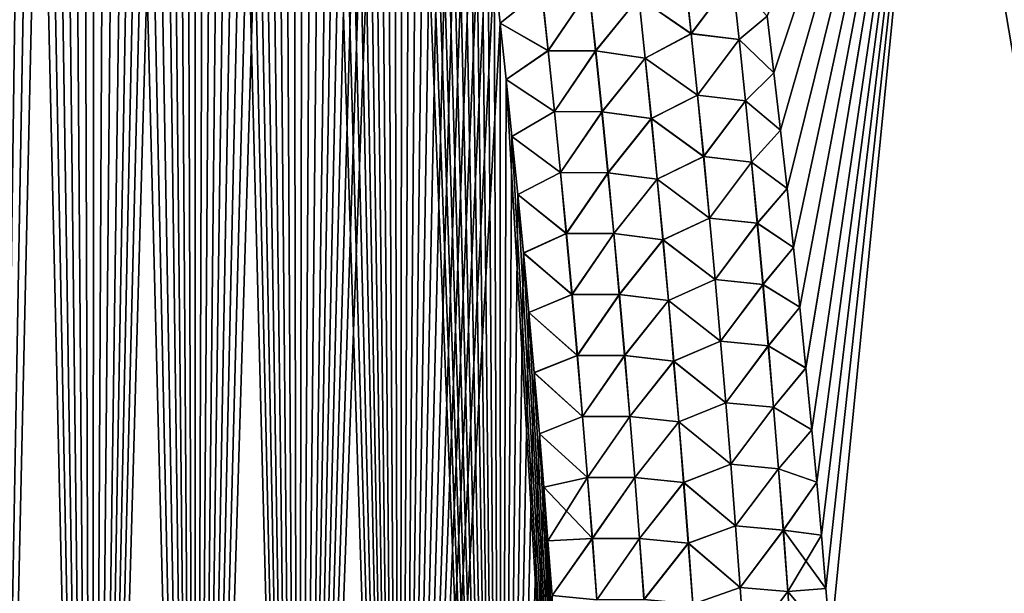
# Model space of a CAD drawing. Header units: metres. Extents: x -109 to 109, y -505 to 40.
# Tile 266 of 331: x 81.53 to 88, y -93.3 to -89.53. Entities that reach past the tile are written whole.
import ezdxf

# ---------------------------------------------------------------- set-up
doc = ezdxf.new("R2010")
doc.units = ezdxf.units.M
doc.layers.add('solid_K244224000C74', color=7, linetype='CONTINUOUS')

msp = doc.modelspace()

# ---------------------------------------------------------------- linework, layer by layer
at = {"layer": 'solid_K244224000C74'}
for points in [[(81.328171, -102.208084, 20.87145), (82.009941, -102.012985, 21.069197), (81.368942, -74.027756, 19.898783)], [(82.009941, -102.012985, 21.069197), (81.479218, -74.318634, 19.940323), (81.368942, -74.027756, 19.898783)], [(82.009941, -102.012985, 21.069197), (81.589432, -74.618996, 19.982939), (81.479218, -74.318634, 19.940323)], [(81.328041, -102.208115, -20.871416), (81.479378, -74.319061, -19.940384), (81.589584, -74.619423, -19.983)], [(81.328041, -102.208115, -20.871416), (81.589584, -74.619423, -19.983), (81.699799, -74.92868, -20.026691)], [(82.009941, -102.012985, 21.069197), (81.699654, -74.928253, 20.02663), (81.589432, -74.618996, 19.982939)], [(81.328041, -102.208115, -20.871416), (81.699799, -74.92868, -20.026691), (81.809959, -75.247307, -20.071461)], [(82.009941, -102.012985, 21.069197), (81.809807, -75.24688, 20.071402), (81.699654, -74.928253, 20.02663)], [(81.328041, -102.208115, -20.871416), (81.809959, -75.247307, -20.071461), (81.919968, -75.575943, -20.11731)], [(82.009941, -102.012985, 21.069197), (81.91983, -75.575516, 20.11725), (81.809807, -75.24688, 20.071402)], [(82.009834, -102.013016, -21.069166), (81.328041, -102.208115, -20.871416), (81.919968, -75.575943, -20.11731)], [(82.009941, -102.012985, 21.069197), (82.029663, -75.91452, 20.164179), (81.91983, -75.575516, 20.11725)], [(82.009834, -102.013016, -21.069166), (81.919968, -75.575943, -20.11731), (82.0298, -75.914948, -20.164238)], [(82.009834, -102.013016, -21.069166), (82.0298, -75.914948, -20.164238), (82.139534, -76.263649, -20.21225)], [(82.009941, -102.012985, 21.069197), (82.687813, -101.789902, 21.294508), (82.029663, -75.91452, 20.164179)], [(82.687813, -101.789902, 21.294508), (82.139404, -76.263214, 20.212191), (82.029663, -75.91452, 20.164179)], [(82.009834, -102.013016, -21.069166), (82.139534, -76.263649, -20.21225), (82.249077, -76.62262, -20.261339)], [(82.687813, -101.789902, 21.294508), (82.248947, -76.622192, 20.26128), (82.139404, -76.263214, 20.212191)], [(82.009834, -102.013016, -21.069166), (82.249077, -76.62262, -20.261339), (82.358322, -76.992622, -20.311491)], [(82.687813, -101.789902, 21.294508), (82.3582, -76.992188, 20.311434), (82.248947, -76.622192, 20.26128)], [(82.009834, -102.013016, -21.069166), (82.358322, -76.992622, -20.311491), (82.44001, -77.277657, -20.3498)], [(82.687813, -101.789902, 21.294508), (82.439888, -77.277229, 20.349743), (82.3582, -76.992188, 20.311434)], [(82.009834, -102.013016, -21.069166), (82.44001, -77.277657, -20.3498), (82.521576, -77.568619, -20.388712)], [(82.687813, -101.789902, 21.294508), (82.521461, -77.568192, 20.388655), (82.439888, -77.277229, 20.349743)], [(82.009834, -102.013016, -21.069166), (82.521576, -77.568619, -20.388712), (82.602982, -77.865715, -20.428223)], [(82.687813, -101.789902, 21.294508), (82.602867, -77.865288, 20.428165), (82.521461, -77.568192, 20.388655)], [(82.009834, -102.013016, -21.069166), (82.602982, -77.865715, -20.428223), (82.684158, -78.169296, -20.468317)], [(82.687813, -101.789902, 21.294508), (82.684044, -78.168869, 20.468262), (82.602867, -77.865288, 20.428165)], [(82.687744, -101.789932, -21.294481), (82.009834, -102.013016, -21.069166), (82.684158, -78.169296, -20.468317)], [(82.687813, -101.789902, 21.294508), (82.764931, -78.479317, 20.508932), (82.684044, -78.168869, 20.468262)], [(82.687744, -101.789932, -21.294481), (82.684158, -78.169296, -20.468317), (82.765038, -78.479736, -20.508986)], [(82.687744, -101.789932, -21.294481), (82.765038, -78.479736, -20.508986), (82.845573, -78.797363, -20.550215)], [(82.687813, -101.789902, 21.294508), (83.361465, -101.537476, 21.547916), (82.764931, -78.479317, 20.508932)], [(83.361465, -101.537476, 21.547916), (82.845467, -78.796944, 20.550161), (82.764931, -78.479317, 20.508932)], [(82.687744, -101.789932, -21.294481), (82.845573, -78.797363, -20.550215), (82.925865, -79.121643, -20.592024)], [(83.361465, -101.537476, 21.547916), (82.925758, -79.121223, 20.59197), (82.845467, -78.796944, 20.550161)], [(82.687744, -101.789932, -21.294481), (82.925865, -79.121643, -20.592024), (83.005905, -79.45256, -20.634405)], [(83.361465, -101.537476, 21.547916), (83.005806, -79.452141, 20.634354), (82.925758, -79.121223, 20.59197)], [(82.687744, -101.789932, -21.294481), (83.005905, -79.45256, -20.634405), (83.085602, -79.790527, -20.677341)], [(83.361465, -101.537476, 21.547916), (83.08551, -79.790115, 20.67729), (83.005806, -79.452141, 20.634354)], [(82.687744, -101.789932, -21.294481), (83.085602, -79.790527, -20.677341), (83.164879, -80.135979, -20.720806)], [(83.361465, -101.537476, 21.547916), (83.164787, -80.135567, 20.720755), (83.08551, -79.790115, 20.67729)], [(82.687744, -101.789932, -21.294481), (83.164879, -80.135979, -20.720806), (83.243645, -80.489319, -20.764774)], [(83.361465, -101.537476, 21.547916), (83.243553, -80.488914, 20.764725), (83.164787, -80.135567, 20.720755)], [(82.687744, -101.789932, -21.294481), (83.243645, -80.489319, -20.764774), (83.32196, -80.850296, -20.809261)], [(83.361465, -101.537476, 21.547916), (83.321877, -80.849892, 20.809212), (83.243553, -80.488914, 20.764725)], [(83.36142, -101.537498, -21.547897), (82.687744, -101.789932, -21.294481), (83.32196, -80.850296, -20.809261)], [(83.361465, -101.537476, 21.547916), (83.399841, -81.218079, 20.854233), (83.321877, -80.849892, 20.809212)], [(83.36142, -101.537498, -21.547897), (83.32196, -80.850296, -20.809261), (83.399925, -81.218475, -20.854282)], [(83.36142, -101.537498, -21.547897), (83.399925, -81.218475, -20.854282), (83.477417, -81.594345, -20.899801)], [(83.361465, -101.537476, 21.547916), (84.029671, -101.255295, 21.829725), (83.399841, -81.218079, 20.854233)], [(84.029671, -101.255295, 21.829725), (83.477341, -81.593956, 20.899754), (83.399841, -81.218079, 20.854233)], [(83.36142, -101.537498, -21.547897), (83.477417, -81.594345, -20.899801), (83.554321, -81.978394, -20.94578)], [(84.029671, -101.255295, 21.829725), (83.554245, -81.978004, 20.945732), (83.477341, -81.593956, 20.899754)], [(83.36142, -101.537498, -21.547897), (83.554321, -81.978394, -20.94578), (83.630508, -82.371109, -20.992176)], [(84.029671, -101.255295, 21.829725), (83.63044, -82.370728, 20.992132), (83.554245, -81.978004, 20.945732)], [(83.36142, -101.537498, -21.547897), (83.630508, -82.371109, -20.992176), (83.690926, -82.69165, -21.029583)], [(84.029671, -101.255295, 21.829725), (83.690857, -82.691277, 21.029539), (83.63044, -82.370728, 20.992132)], [(83.36142, -101.537498, -21.547897), (83.690926, -82.69165, -21.029583), (83.75103, -83.01725, -21.067291)], [(84.029671, -101.255295, 21.829725), (83.750961, -83.016876, 21.067247), (83.690857, -82.691277, 21.029539)], [(83.36142, -101.537498, -21.547897), (83.75103, -83.01725, -21.067291), (83.81076, -83.348076, -21.10528)], [(84.029671, -101.255295, 21.829725), (83.810692, -83.34771, 21.105238), (83.750961, -83.016876, 21.067247)], [(83.36142, -101.537498, -21.547897), (83.81076, -83.348076, -21.10528), (83.870041, -83.684433, -21.143518)], [(84.029671, -101.255295, 21.829725), (83.86998, -83.684067, 21.143478), (83.810692, -83.34771, 21.105238)], [(83.36142, -101.537498, -21.547897), (83.870041, -83.684433, -21.143518), (83.928795, -84.026604, -21.181978)], [(84.029671, -101.255295, 21.829725), (83.928734, -84.026245, 21.181938), (83.86998, -83.684067, 21.143478)], [(83.36142, -101.537498, -21.547897), (83.928795, -84.026604, -21.181978), (83.986938, -84.374878, -21.220625)], [(84.029671, -101.255295, 21.829725), (83.986885, -84.374527, 21.220587), (83.928734, -84.026245, 21.181938)], [(84.02964, -101.255302, -21.829714), (83.36142, -101.537498, -21.547897), (83.986938, -84.374878, -21.220625)], [(84.029671, -101.255295, 21.829725), (84.044334, -84.729202, 21.25939), (83.986885, -84.374527, 21.220587)], [(84.02964, -101.255302, -21.829714), (83.986938, -84.374878, -21.220625), (84.044395, -84.729553, -21.259426)], [(84.02964, -101.255302, -21.829714), (84.044395, -84.729553, -21.259426), (84.101273, -85.090256, -21.298418)], [(84.029671, -101.255295, 21.829725), (84.691742, -100.941628, 22.140448), (84.044334, -84.729202, 21.25939)], [(84.691742, -100.941628, 22.140448), (84.101219, -85.089912, 21.29838), (84.044334, -84.729202, 21.25939)], [(84.02964, -101.255302, -21.829714), (84.101273, -85.090256, -21.298418), (84.1577, -85.456604, -21.337633)], [(84.691742, -100.941628, 22.140448), (84.157646, -85.456261, 21.337597), (84.101219, -85.089912, 21.29838)], [(84.02964, -101.255302, -21.829714), (84.1577, -85.456604, -21.337633), (84.213562, -85.828926, -21.377028)], [(84.691742, -100.941628, 22.140448), (84.213509, -85.828598, 21.376991), (84.157646, -85.456261, 21.337597)], [(84.02964, -101.255302, -21.829714), (84.213562, -85.828926, -21.377028), (84.268745, -86.207573, -21.416553)], [(84.691742, -100.941628, 22.140448), (84.2687, -86.207245, 21.416521), (84.213509, -85.828598, 21.376991)], [(84.02964, -101.255302, -21.829714), (84.268745, -86.207573, -21.416553), (84.323151, -86.59288, -21.456167)], [(84.691742, -100.941628, 22.140448), (84.323105, -86.59256, 21.456135), (84.2687, -86.207245, 21.416521)], [(84.02964, -101.255302, -21.829714), (84.323151, -86.59288, -21.456167), (84.376663, -86.985191, -21.495817)], [(84.691742, -100.941628, 22.140448), (84.376625, -86.984886, 21.495787), (84.323105, -86.59256, 21.456135)], [(86.439499, -89.509499, 21.779226), (86.48455, -89.881416, 21.813713), (87.53981, -86.734787, 20.779823)], [(86.484566, -89.881554, -21.813726), (86.439514, -89.509636, -21.77924), (87.53981, -86.734787, -20.779823)], [(86.48455, -89.881416, 21.813713), (86.528694, -90.25824, 21.848038), (87.53981, -86.734787, 20.779823)], [(86.528709, -90.258369, -21.848049), (86.484566, -89.881554, -21.813726), (87.53981, -86.734787, -20.779823)], [(86.528694, -90.25824, 21.848038), (86.571877, -90.640213, 21.88221), (87.53981, -86.734787, 20.779823)], [(86.571892, -90.640343, -21.882221), (86.528709, -90.258369, -21.848049), (87.53981, -86.734787, -20.779823)], [(86.571877, -90.640213, 21.88221), (86.614044, -91.027573, 21.916241), (87.53981, -86.734787, 20.779823)], [(86.614059, -91.027702, -21.91625), (86.571892, -90.640343, -21.882221), (87.53981, -86.734787, -20.779823)], [(86.614044, -91.027573, 21.916241), (86.655128, -91.420563, 21.950138), (87.53981, -86.734787, 20.779823)], [(86.655144, -91.420685, -21.950148), (86.614059, -91.027702, -21.91625), (87.53981, -86.734787, -20.779823)], [(86.655128, -91.420563, 21.950138), (86.695084, -91.81942, 21.983906), (87.53981, -86.734787, 20.779823)], [(86.695091, -91.819534, -21.983915), (86.655144, -91.420685, -21.950148), (87.53981, -86.734787, -20.779823)], [(86.695084, -91.81942, 21.983906), (86.733833, -92.22438, 22.017546), (87.53981, -86.734787, 20.779823)], [(86.733841, -92.224487, -22.017553), (86.695091, -91.819534, -21.983915), (87.53981, -86.734787, -20.779823)], [(86.733833, -92.22438, 22.017546), (86.765434, -92.568527, 22.045578), (87.53981, -86.734787, 20.779823)], [(86.765442, -92.568611, -22.045584), (86.733841, -92.224487, -22.017553), (87.53981, -86.734787, -20.779823)], [(86.765434, -92.568527, 22.045578), (86.796288, -92.916191, 22.073299), (87.53981, -86.734787, 20.779823)], [(86.796288, -92.916245, -22.073303), (86.765442, -92.568611, -22.045584), (87.53981, -86.734787, -20.779823)], [(86.826355, -93.267563, -22.100725), (86.796288, -92.916245, -22.073303), (87.53981, -86.734787, -20.779823)], [(86.796288, -92.916191, 22.073299), (86.826347, -93.267532, 22.100721), (87.53981, -86.734787, 20.779823)], [(86.826347, -93.267532, 22.100721), (86.855568, -93.622734, 22.127859), (87.53981, -86.734787, 20.779823)], [(86.855568, -93.622734, -22.127859), (86.826355, -93.267563, -22.100725), (87.53981, -86.734787, -20.779823)], [(88.71682, -93.64727, -21.160152), (86.855568, -93.622734, -22.127859), (87.53981, -86.734787, -20.779823)], [(86.855568, -93.622734, 22.127859), (88.71682, -93.64727, 21.160151), (87.53981, -86.734787, 20.779823)], [(88.71682, -93.64727, -21.160152), (87.53981, -86.734787, -20.779823), (88.975952, -86.734787, -19.950666)], [(88.71682, -93.64727, 21.160151), (88.975952, -86.734787, 19.950665), (87.53981, -86.734787, 20.779823)], [(84.02964, -101.255302, -21.829714), (84.376663, -86.985191, -21.495817), (84.429222, -87.384727, -21.535469)], [(84.691742, -100.941628, 22.140448), (84.429184, -87.38443, 21.535439), (84.376625, -86.984886, 21.495787)], [(84.02964, -101.255302, -21.829714), (84.429222, -87.384727, -21.535469), (84.481125, -87.790657, -21.575232)], [(84.691742, -100.941628, 22.140448), (84.481087, -87.790359, 21.575203), (84.429184, -87.38443, 21.535439)], [(84.02964, -101.255302, -21.829714), (84.481125, -87.790657, -21.575232), (84.523857, -88.133858, -21.608437)], [(84.691742, -100.941628, 22.140448), (84.523819, -88.133568, 21.60841), (84.481087, -87.790359, 21.575203)], [(84.02964, -101.255302, -21.829714), (84.523857, -88.133858, -21.608437), (84.566017, -88.481789, -21.641665)], [(84.691742, -100.941628, 22.140448), (84.565979, -88.481506, 21.641638), (84.523819, -88.133568, 21.60841)], [(84.02964, -101.255302, -21.829714), (84.566017, -88.481789, -21.641665), (84.607521, -88.834686, -21.674873)], [(84.691742, -100.941628, 22.140448), (84.607491, -88.834419, 21.674849), (84.565979, -88.481506, 21.641638)], [(84.02964, -101.255302, -21.829714), (84.607521, -88.834686, -21.674873), (84.648293, -89.192787, -21.708025)], [(84.691742, -100.941628, 22.140448), (84.648262, -89.19252, 21.708), (84.607491, -88.834419, 21.674849)], [(84.02964, -101.255302, -21.829714), (84.648293, -89.192787, -21.708025), (84.68824, -89.556328, -21.741076)], [(84.691742, -100.941628, 22.140448), (84.688217, -89.556068, 21.741053), (84.648262, -89.19252, 21.708)], [(84.959709, -89.336876, 21.843491), (84.648262, -89.19252, 21.708), (84.688217, -89.556068, 21.741053)], [(84.960533, -89.336746, -21.84375), (84.68824, -89.556328, -21.741076), (84.648293, -89.192787, -21.708025)], [(85.597252, -89.387352, 21.947863), (85.941444, -89.624626, 21.945011), (85.898384, -89.221535, 21.905363)], [(85.598053, -89.387253, -21.947851), (85.899094, -89.221458, -21.905239), (85.942177, -89.624557, -21.944885)], [(85.898384, -89.221535, 21.905363), (85.941444, -89.624626, 21.945011), (86.213089, -89.261909, 21.832817)], [(85.942177, -89.624557, -21.944885), (85.899094, -89.221458, -21.905239), (86.213593, -89.261871, -21.832644)], [(85.941444, -89.624626, 21.945011), (86.255966, -89.663582, 21.873009), (86.213089, -89.261909, 21.832817)], [(85.942177, -89.624557, -21.944885), (86.213593, -89.261871, -21.832644), (86.256485, -89.663544, -21.872829)], [(86.213089, -89.261909, 21.832817), (86.255966, -89.663582, 21.873009), (86.439499, -89.509499, 21.779226)], [(86.256485, -89.663544, -21.872829), (86.213593, -89.261871, -21.832644), (86.439514, -89.509636, -21.77924)], [(84.959709, -89.336876, 21.843491), (84.688217, -89.556068, 21.741053), (85.002518, -89.73632, 21.880272)], [(84.960533, -89.336746, -21.84375), (85.003357, -89.736198, -21.880537), (84.68824, -89.556328, -21.741076)], [(84.959709, -89.336876, 21.843491), (85.002518, -89.73632, 21.880272), (85.272369, -89.339134, 21.918562)], [(85.273209, -89.339027, -21.918686), (85.003357, -89.736198, -21.880537), (84.960533, -89.336746, -21.84375)], [(85.002518, -89.73632, 21.880272), (85.314796, -89.738297, 21.956066), (85.272369, -89.339134, 21.918562)], [(85.273209, -89.339027, -21.918686), (85.315651, -89.73819, -21.956194), (85.003357, -89.736198, -21.880537)], [(85.597252, -89.387352, 21.947863), (85.272369, -89.339134, 21.918562), (85.314796, -89.738297, 21.956066)], [(85.598053, -89.387253, -21.947851), (85.315651, -89.73819, -21.956194), (85.273209, -89.339027, -21.918686)], [(85.597252, -89.387352, 21.947863), (85.314796, -89.738297, 21.956066), (85.639114, -89.784676, 21.985876)], [(85.639938, -89.784576, -21.985868), (85.315651, -89.73819, -21.956194), (85.598053, -89.387253, -21.947851)], [(85.597252, -89.387352, 21.947863), (85.639114, -89.784676, 21.985876), (85.941444, -89.624626, 21.945011)], [(85.639938, -89.784576, -21.985868), (85.598053, -89.387253, -21.947851), (85.942177, -89.624557, -21.944885)], [(84.691734, -100.941628, -22.140444), (84.02964, -101.255302, -21.829714), (84.68824, -89.556328, -21.741076)], [(84.691742, -100.941628, 22.140448), (84.727264, -89.925278, 21.773964), (84.688217, -89.556068, 21.741053)], [(85.002518, -89.73632, 21.880272), (84.688217, -89.556068, 21.741053), (84.727264, -89.925278, 21.773964)], [(84.691734, -100.941628, -22.140444), (84.68824, -89.556328, -21.741076), (84.727287, -89.925529, -21.773985)], [(85.003357, -89.736198, -21.880537), (84.727287, -89.925529, -21.773985), (84.68824, -89.556328, -21.741076)], [(86.255966, -89.663582, 21.873009), (86.48455, -89.881416, 21.813713), (86.439499, -89.509499, 21.779226)], [(86.256485, -89.663544, -21.872829), (86.439514, -89.509636, -21.77924), (86.484566, -89.881554, -21.813726)], [(85.639114, -89.784676, 21.985876), (85.982979, -90.027931, 21.983913), (85.941444, -89.624626, 21.945011)], [(85.639938, -89.784576, -21.985868), (85.942177, -89.624557, -21.944885), (85.983734, -90.027855, -21.983786)], [(85.941444, -89.624626, 21.945011), (85.982979, -90.027931, 21.983913), (86.255966, -89.663582, 21.873009)], [(85.983734, -90.027855, -21.983786), (85.942177, -89.624557, -21.944885), (86.256485, -89.663544, -21.872829)], [(85.982979, -90.027931, 21.983913), (86.297318, -90.065453, 21.912434), (86.255966, -89.663582, 21.873009)], [(85.983734, -90.027855, -21.983786), (86.256485, -89.663544, -21.872829), (86.297867, -90.065407, -21.912247)], [(86.255966, -89.663582, 21.873009), (86.297318, -90.065453, 21.912434), (86.48455, -89.881416, 21.813713)], [(86.297867, -90.065407, -21.912247), (86.256485, -89.663544, -21.872829), (86.484566, -89.881554, -21.813726)], [(85.002518, -89.73632, 21.880272), (84.727264, -89.925278, 21.773964), (85.043823, -90.136002, 21.916399)], [(85.003357, -89.736198, -21.880537), (85.044678, -90.13588, -21.916674), (84.727287, -89.925529, -21.773985)], [(85.002518, -89.73632, 21.880272), (85.043823, -90.136002, 21.916399), (85.314796, -89.738297, 21.956066)], [(85.315651, -89.73819, -21.956194), (85.044678, -90.13588, -21.916674), (85.003357, -89.736198, -21.880537)], [(85.043823, -90.136002, 21.916399), (85.355736, -90.137688, 21.992893), (85.314796, -89.738297, 21.956066)], [(85.315651, -89.73819, -21.956194), (85.356606, -90.137581, -21.993025), (85.044678, -90.13588, -21.916674)], [(85.639114, -89.784676, 21.985876), (85.314796, -89.738297, 21.956066), (85.355736, -90.137688, 21.992893)], [(85.639938, -89.784576, -21.985868), (85.356606, -90.137581, -21.993025), (85.315651, -89.73819, -21.956194)], [(85.639114, -89.784676, 21.985876), (85.355736, -90.137688, 21.992893), (85.679512, -90.18222, 22.023191)], [(85.680351, -90.182121, -22.023184), (85.356606, -90.137581, -21.993025), (85.639938, -89.784576, -21.985868)], [(85.639114, -89.784676, 21.985876), (85.679512, -90.18222, 22.023191), (85.982979, -90.027931, 21.983913)], [(85.680351, -90.182121, -22.023184), (85.639938, -89.784576, -21.985868), (85.983734, -90.027855, -21.983786)], [(86.297318, -90.065453, 21.912434), (86.528694, -90.25824, 21.848038), (86.48455, -89.881416, 21.813713)], [(86.297867, -90.065407, -21.912247), (86.484566, -89.881554, -21.813726), (86.528709, -90.258369, -21.848049)], [(84.691734, -100.941628, -22.140444), (84.727287, -89.925529, -21.773985), (84.765488, -90.300262, -21.806774)], [(84.691742, -100.941628, 22.140448), (85.346046, -100.596848, 22.480244), (84.727264, -89.925278, 21.773964)], [(85.346046, -100.596848, 22.480244), (84.765465, -90.300018, 21.806753), (84.727264, -89.925278, 21.773964)], [(85.043823, -90.136002, 21.916399), (84.727264, -89.925278, 21.773964), (84.765465, -90.300018, 21.806753)], [(85.044678, -90.13588, -21.916674), (84.765488, -90.300262, -21.806774), (84.727287, -89.925529, -21.773985)], [(85.679512, -90.18222, 22.023191), (86.023018, -90.431435, 22.022066), (85.982979, -90.027931, 21.983913)], [(85.680351, -90.182121, -22.023184), (85.983734, -90.027855, -21.983786), (86.023788, -90.431366, -22.021938)], [(85.982979, -90.027931, 21.983913), (86.023018, -90.431435, 22.022066), (86.297318, -90.065453, 21.912434)], [(86.023788, -90.431366, -22.021938), (85.983734, -90.027855, -21.983786), (86.297867, -90.065407, -21.912247)], [(86.023018, -90.431435, 22.022066), (86.337181, -90.467514, 21.95109), (86.297318, -90.065453, 21.912434)], [(86.023788, -90.431366, -22.021938), (86.297867, -90.065407, -21.912247), (86.337753, -90.467468, -21.950895)], [(86.297318, -90.065453, 21.912434), (86.337181, -90.467514, 21.95109), (86.528694, -90.25824, 21.848038)], [(86.337753, -90.467468, -21.950895), (86.297867, -90.065407, -21.912247), (86.528709, -90.258369, -21.848049)], [(85.043823, -90.136002, 21.916399), (84.765465, -90.300018, 21.806753), (85.083649, -90.535919, 21.951872)], [(85.044678, -90.13588, -21.916674), (85.084511, -90.535797, -21.952152), (84.765488, -90.300262, -21.806774)], [(85.043823, -90.136002, 21.916399), (85.083649, -90.535919, 21.951872), (85.355736, -90.137688, 21.992893)], [(85.356606, -90.137581, -21.993025), (85.084511, -90.535797, -21.952152), (85.044678, -90.13588, -21.916674)], [(85.083649, -90.535919, 21.951872), (85.395203, -90.537292, 22.029036), (85.355736, -90.137688, 21.992893)], [(85.356606, -90.137581, -21.993025), (85.39608, -90.537193, -22.029175), (85.084511, -90.535797, -21.952152)], [(85.679512, -90.18222, 22.023191), (85.355736, -90.137688, 21.992893), (85.395203, -90.537292, 22.029036)], [(85.680351, -90.182121, -22.023184), (85.39608, -90.537193, -22.029175), (85.356606, -90.137581, -21.993025)], [(85.679512, -90.18222, 22.023191), (85.395203, -90.537292, 22.029036), (85.718452, -90.579956, 22.059803)], [(85.719307, -90.579865, -22.059797), (85.39608, -90.537193, -22.029175), (85.680351, -90.182121, -22.023184)], [(85.679512, -90.18222, 22.023191), (85.718452, -90.579956, 22.059803), (86.023018, -90.431435, 22.022066)], [(85.719307, -90.579865, -22.059797), (85.680351, -90.182121, -22.023184), (86.023788, -90.431366, -22.021938)], [(86.337181, -90.467514, 21.95109), (86.571877, -90.640213, 21.88221), (86.528694, -90.25824, 21.848038)], [(86.337753, -90.467468, -21.950895), (86.528709, -90.258369, -21.848049), (86.571892, -90.640343, -21.882221)], [(84.691734, -100.941628, -22.140444), (84.765488, -90.300262, -21.806774), (84.803123, -90.679855, -21.83955)], [(85.346046, -100.596848, 22.480244), (84.803101, -90.679619, 21.839531), (84.765465, -90.300018, 21.806753)], [(85.083649, -90.535919, 21.951872), (84.765465, -90.300018, 21.806753), (84.803101, -90.679619, 21.839531)], [(85.084511, -90.535797, -21.952152), (84.803123, -90.679855, -21.83955), (84.765488, -90.300262, -21.806774)], [(85.718452, -90.579956, 22.059803), (86.061562, -90.835136, 22.059465), (86.023018, -90.431435, 22.022066)], [(85.719307, -90.579865, -22.059797), (86.023788, -90.431366, -22.021938), (86.062355, -90.835068, -22.059336)], [(86.023018, -90.431435, 22.022066), (86.061562, -90.835136, 22.059465), (86.337181, -90.467514, 21.95109)], [(86.062355, -90.835068, -22.059336), (86.023788, -90.431366, -22.021938), (86.337753, -90.467468, -21.950895)], [(86.061562, -90.835136, 22.059465), (86.375565, -90.869759, 21.988972), (86.337181, -90.467514, 21.95109)], [(86.062355, -90.835068, -22.059336), (86.337753, -90.467468, -21.950895), (86.37616, -90.869713, -21.988771)], [(86.337181, -90.467514, 21.95109), (86.375565, -90.869759, 21.988972), (86.571877, -90.640213, 21.88221)], [(86.37616, -90.869713, -21.988771), (86.337753, -90.467468, -21.950895), (86.571892, -90.640343, -21.882221)], [(85.083649, -90.535919, 21.951872), (84.803101, -90.679619, 21.839531), (85.122002, -90.93605, 21.986683)], [(85.084511, -90.535797, -21.952152), (85.122879, -90.935928, -21.986969), (84.803123, -90.679855, -21.83955)], [(85.083649, -90.535919, 21.951872), (85.122002, -90.93605, 21.986683), (85.395203, -90.537292, 22.029036)], [(85.39608, -90.537193, -22.029175), (85.122879, -90.935928, -21.986969), (85.084511, -90.535797, -21.952152)], [(85.122002, -90.93605, 21.986683), (85.433205, -90.937111, 22.064493), (85.395203, -90.537292, 22.029036)], [(85.39608, -90.537193, -22.029175), (85.434105, -90.937012, -22.064634), (85.122879, -90.935928, -21.986969)], [(85.718452, -90.579956, 22.059803), (85.395203, -90.537292, 22.029036), (85.433205, -90.937111, 22.064493)], [(85.719307, -90.579865, -22.059797), (85.434105, -90.937012, -22.064634), (85.39608, -90.537193, -22.029175)], [(85.718452, -90.579956, 22.059803), (85.433205, -90.937111, 22.064493), (85.755959, -90.977898, 22.095705)], [(85.756828, -90.977806, -22.095703), (85.434105, -90.937012, -22.064634), (85.719307, -90.579865, -22.059797)], [(85.718452, -90.579956, 22.059803), (85.755959, -90.977898, 22.095705), (86.061562, -90.835136, 22.059465)], [(85.756828, -90.977806, -22.095703), (85.719307, -90.579865, -22.059797), (86.062355, -90.835068, -22.059336)], [(86.375565, -90.869759, 21.988972), (86.614044, -91.027573, 21.916241), (86.571877, -90.640213, 21.88221)], [(86.37616, -90.869713, -21.988771), (86.571892, -90.640343, -21.882221), (86.614059, -91.027702, -21.91625)], [(84.691734, -100.941628, -22.140444), (84.803123, -90.679855, -21.83955), (84.84008, -91.064537, -21.872265)], [(85.346046, -100.596848, 22.480244), (84.840065, -91.064308, 21.872246), (84.803101, -90.679619, 21.839531)], [(85.122002, -90.93605, 21.986683), (84.803101, -90.679619, 21.839531), (84.840065, -91.064308, 21.872246)], [(85.122879, -90.935928, -21.986969), (84.84008, -91.064537, -21.872265), (84.803123, -90.679855, -21.83955)], [(85.755959, -90.977898, 22.095705), (86.098648, -91.239021, 22.096107), (86.061562, -90.835136, 22.059465)], [(85.756828, -90.977806, -22.095703), (86.062355, -90.835068, -22.059336), (86.099457, -91.238953, -22.095976)], [(86.061562, -90.835136, 22.059465), (86.098648, -91.239021, 22.096107), (86.375565, -90.869759, 21.988972)], [(86.099457, -91.238953, -22.095976), (86.062355, -90.835068, -22.059336), (86.37616, -90.869713, -21.988771)], [(86.098648, -91.239021, 22.096107), (86.412483, -91.272179, 22.026075), (86.375565, -90.869759, 21.988972)], [(86.099457, -91.238953, -22.095976), (86.37616, -90.869713, -21.988771), (86.413109, -91.272141, -22.025867)], [(86.375565, -90.869759, 21.988972), (86.412483, -91.272179, 22.026075), (86.614044, -91.027573, 21.916241)], [(86.413109, -91.272141, -22.025867), (86.37616, -90.869713, -21.988771), (86.614059, -91.027702, -21.91625)], [(85.122002, -90.93605, 21.986683), (84.840065, -91.064308, 21.872246), (85.158905, -91.336403, 22.020826)], [(85.122879, -90.935928, -21.986969), (85.15979, -91.336281, -22.02112), (84.84008, -91.064537, -21.872265)], [(85.122002, -90.93605, 21.986683), (85.158905, -91.336403, 22.020826), (85.433205, -90.937111, 22.064493)], [(85.434105, -90.937012, -22.064634), (85.15979, -91.336281, -22.02112), (85.122879, -90.935928, -21.986969)], [(85.158905, -91.336403, 22.020826), (85.469772, -91.337135, 22.099257), (85.433205, -90.937111, 22.064493)], [(85.434105, -90.937012, -22.064634), (85.47068, -91.337029, -22.099403), (85.15979, -91.336281, -22.02112)], [(85.755959, -90.977898, 22.095705), (85.433205, -90.937111, 22.064493), (85.469772, -91.337135, 22.099257)], [(85.756828, -90.977806, -22.095703), (85.47068, -91.337029, -22.099403), (85.434105, -90.937012, -22.064634)], [(85.755959, -90.977898, 22.095705), (85.469772, -91.337135, 22.099257), (85.792038, -91.37603, 22.130898)], [(85.792931, -91.375938, -22.130898), (85.47068, -91.337029, -22.099403), (85.756828, -90.977806, -22.095703)], [(85.755959, -90.977898, 22.095705), (85.792038, -91.37603, 22.130898), (86.098648, -91.239021, 22.096107)], [(85.792931, -91.375938, -22.130898), (85.756828, -90.977806, -22.095703), (86.099457, -91.238953, -22.095976)], [(86.412483, -91.272179, 22.026075), (86.655128, -91.420563, 21.950138), (86.614044, -91.027573, 21.916241)], [(86.413109, -91.272141, -22.025867), (86.614059, -91.027702, -21.91625), (86.655144, -91.420685, -21.950148)], [(84.691734, -100.941628, -22.140444), (84.84008, -91.064537, -21.872265), (84.876251, -91.454597, -21.904863)], [(85.346046, -100.596848, 22.480244), (84.876236, -91.454384, 21.904844), (84.840065, -91.064308, 21.872246)], [(85.158905, -91.336403, 22.020826), (84.840065, -91.064308, 21.872246), (84.876236, -91.454384, 21.904844)], [(85.15979, -91.336281, -22.02112), (84.876251, -91.454597, -21.904863), (84.84008, -91.064537, -21.872265)], [(85.792038, -91.37603, 22.130898), (86.13427, -91.643097, 22.131987), (86.098648, -91.239021, 22.096107)], [(85.792931, -91.375938, -22.130898), (86.099457, -91.238953, -22.095976), (86.135101, -91.643028, -22.131855)], [(86.098648, -91.239021, 22.096107), (86.13427, -91.643097, 22.131987), (86.412483, -91.272179, 22.026075)], [(86.135101, -91.643028, -22.131855), (86.099457, -91.238953, -22.095976), (86.413109, -91.272141, -22.025867)], [(86.13427, -91.643097, 22.131987), (86.447952, -91.674782, 22.062397), (86.412483, -91.272179, 22.026075)], [(86.135101, -91.643028, -22.131855), (86.413109, -91.272141, -22.025867), (86.448608, -91.674736, -22.062183)], [(86.412483, -91.272179, 22.026075), (86.447952, -91.674782, 22.062397), (86.655128, -91.420563, 21.950138)], [(86.448608, -91.674736, -22.062183), (86.413109, -91.272141, -22.025867), (86.655144, -91.420685, -21.950148)], [(85.158905, -91.336403, 22.020826), (84.876236, -91.454384, 21.904844), (85.194366, -91.736954, 22.054298)], [(85.15979, -91.336281, -22.02112), (85.195267, -91.736839, -22.054598), (84.876251, -91.454597, -21.904863)], [(85.158905, -91.336403, 22.020826), (85.194366, -91.736954, 22.054298), (85.469772, -91.337135, 22.099257)], [(85.47068, -91.337029, -22.099403), (85.195267, -91.736839, -22.054598), (85.15979, -91.336281, -22.02112)], [(85.194366, -91.736954, 22.054298), (85.504913, -91.737343, 22.133326), (85.469772, -91.337135, 22.099257)], [(85.47068, -91.337029, -22.099403), (85.505836, -91.737244, -22.133476), (85.195267, -91.736839, -22.054598)], [(85.792038, -91.37603, 22.130898), (85.469772, -91.337135, 22.099257), (85.504913, -91.737343, 22.133326)], [(85.792931, -91.375938, -22.130898), (85.505836, -91.737244, -22.133476), (85.47068, -91.337029, -22.099403)], [(85.792038, -91.37603, 22.130898), (85.504913, -91.737343, 22.133326), (85.826714, -91.774338, 22.165373)], [(85.827621, -91.774246, -22.165375), (85.505836, -91.737244, -22.133476), (85.792931, -91.375938, -22.130898)], [(85.792038, -91.37603, 22.130898), (85.826714, -91.774338, 22.165373), (86.13427, -91.643097, 22.131987)], [(85.827621, -91.774246, -22.165375), (85.792931, -91.375938, -22.130898), (86.135101, -91.643028, -22.131855)], [(86.447952, -91.674782, 22.062397), (86.695084, -91.81942, 21.983906), (86.655128, -91.420563, 21.950138)], [(86.448608, -91.674736, -22.062183), (86.655144, -91.420685, -21.950148), (86.695091, -91.819534, -21.983915)], [(84.691734, -100.941628, -22.140444), (84.876251, -91.454597, -21.904863), (84.911522, -91.850319, -21.937284)], [(85.346046, -100.596848, 22.480244), (84.911499, -91.850105, 21.937267), (84.876236, -91.454384, 21.904844)], [(85.194366, -91.736954, 22.054298), (84.876236, -91.454384, 21.904844), (84.911499, -91.850105, 21.937267)], [(85.195267, -91.736839, -22.054598), (84.911522, -91.850319, -21.937284), (84.876251, -91.454597, -21.904863)], [(85.826714, -91.774338, 22.165373), (86.168465, -92.04734, 22.167101), (86.13427, -91.643097, 22.131987)], [(85.827621, -91.774246, -22.165375), (86.135101, -91.643028, -22.131855), (86.169319, -92.047272, -22.166967)], [(86.13427, -91.643097, 22.131987), (86.168465, -92.04734, 22.167101), (86.447952, -91.674782, 22.062397)], [(86.169319, -92.047272, -22.166967), (86.135101, -91.643028, -22.131855), (86.448608, -91.674736, -22.062183)], [(86.168465, -92.04734, 22.167101), (86.482002, -92.077538, 22.097935), (86.447952, -91.674782, 22.062397)], [(86.169319, -92.047272, -22.166967), (86.448608, -91.674736, -22.062183), (86.482681, -92.077499, -22.097715)], [(86.447952, -91.674782, 22.062397), (86.482002, -92.077538, 22.097935), (86.695084, -91.81942, 21.983906)], [(86.482681, -92.077499, -22.097715), (86.448608, -91.674736, -22.062183), (86.695091, -91.819534, -21.983915)], [(85.194366, -91.736954, 22.054298), (84.911499, -91.850105, 21.937267), (85.228409, -92.137703, 22.087093)], [(85.195267, -91.736839, -22.054598), (85.229324, -92.137589, -22.087402), (84.911522, -91.850319, -21.937284)], [(85.194366, -91.736954, 22.054298), (85.228409, -92.137703, 22.087093), (85.504913, -91.737343, 22.133326)], [(85.505836, -91.737244, -22.133476), (85.229324, -92.137589, -22.087402), (85.195267, -91.736839, -22.054598)], [(85.228409, -92.137703, 22.087093), (85.538643, -92.137749, 22.166693), (85.504913, -91.737343, 22.133326)], [(85.505836, -91.737244, -22.133476), (85.539581, -92.13765, -22.166849), (85.229324, -92.137589, -22.087402)], [(85.826714, -91.774338, 22.165373), (85.504913, -91.737343, 22.133326), (85.538643, -92.137749, 22.166693)], [(85.827621, -91.774246, -22.165375), (85.539581, -92.13765, -22.166849), (85.505836, -91.737244, -22.133476)], [(85.826714, -91.774338, 22.165373), (85.538643, -92.137749, 22.166693), (85.860008, -92.172829, 22.199127)], [(85.860931, -92.172737, -22.199133), (85.539581, -92.13765, -22.166849), (85.827621, -91.774246, -22.165375)], [(85.826714, -91.774338, 22.165373), (85.860008, -92.172829, 22.199127), (86.168465, -92.04734, 22.167101)], [(85.860931, -92.172737, -22.199133), (85.827621, -91.774246, -22.165375), (86.169319, -92.047272, -22.166967)], [(86.482002, -92.077538, 22.097935), (86.733833, -92.22438, 22.017546), (86.695084, -91.81942, 21.983906)], [(86.482681, -92.077499, -22.097715), (86.695091, -91.819534, -21.983915), (86.733841, -92.224487, -22.017553)], [(84.691734, -100.941628, -22.140444), (84.911522, -91.850319, -21.937284), (84.945763, -92.251984, -21.969469)], [(85.346046, -100.596848, 22.480244), (84.945747, -92.251778, 21.969452), (84.911499, -91.850105, 21.937267)], [(85.228409, -92.137703, 22.087093), (84.911499, -91.850105, 21.937267), (84.945747, -92.251778, 21.969452)], [(85.229324, -92.137589, -22.087402), (84.945763, -92.251984, -21.969469), (84.911522, -91.850319, -21.937284)], [(85.860008, -92.172829, 22.199127), (86.201241, -92.451752, 22.201445), (86.168465, -92.04734, 22.167101)], [(85.860931, -92.172737, -22.199133), (86.169319, -92.047272, -22.166967), (86.20211, -92.451691, -22.201311)], [(86.168465, -92.04734, 22.167101), (86.201241, -92.451752, 22.201445), (86.482002, -92.077538, 22.097935)], [(86.20211, -92.451691, -22.201311), (86.169319, -92.047272, -22.166967), (86.482681, -92.077499, -22.097715)], [(86.201241, -92.451752, 22.201445), (86.514641, -92.480461, 22.132683), (86.482002, -92.077538, 22.097935)], [(86.20211, -92.451691, -22.201311), (86.482681, -92.077499, -22.097715), (86.515343, -92.480415, -22.132458)], [(86.482002, -92.077538, 22.097935), (86.514641, -92.480461, 22.132683), (86.733833, -92.22438, 22.017546)], [(86.515343, -92.480415, -22.132458), (86.482681, -92.077499, -22.097715), (86.733841, -92.224487, -22.017553)], [(85.228409, -92.137703, 22.087093), (84.945747, -92.251778, 21.969452), (85.261047, -92.538643, 22.119209)], [(85.229324, -92.137589, -22.087402), (85.261978, -92.538536, -22.119524), (84.945763, -92.251984, -21.969469)], [(85.228409, -92.137703, 22.087093), (85.261047, -92.538643, 22.119209), (85.538643, -92.137749, 22.166693)], [(85.539581, -92.13765, -22.166849), (85.261978, -92.538536, -22.119524), (85.229324, -92.137589, -22.087402)], [(85.261047, -92.538643, 22.119209), (85.570984, -92.538322, 22.199354), (85.538643, -92.137749, 22.166693)], [(85.539581, -92.13765, -22.166849), (85.571938, -92.538231, -22.199514), (85.261978, -92.538536, -22.119524)], [(85.860008, -92.172829, 22.199127), (85.538643, -92.137749, 22.166693), (85.570984, -92.538322, 22.199354)], [(85.860931, -92.172737, -22.199133), (85.571938, -92.538231, -22.199514), (85.539581, -92.13765, -22.166849)], [(85.860008, -92.172829, 22.199127), (85.570984, -92.538322, 22.199354), (85.891922, -92.57148, 22.232159)], [(85.89286, -92.571396, -22.232166), (85.571938, -92.538231, -22.199514), (85.860931, -92.172737, -22.199133)], [(85.860008, -92.172829, 22.199127), (85.891922, -92.57148, 22.232159), (86.201241, -92.451752, 22.201445)], [(85.89286, -92.571396, -22.232166), (85.860931, -92.172737, -22.199133), (86.20211, -92.451691, -22.201311)], [(84.691734, -100.941628, -22.140444), (84.945763, -92.251984, -21.969469), (84.97422, -92.601204, -21.996822)], [(85.346046, -100.596848, 22.480244), (84.974205, -92.601006, 21.996807), (84.945747, -92.251778, 21.969452)], [(85.261047, -92.538643, 22.119209), (84.945747, -92.251778, 21.969452), (84.974205, -92.601006, 21.996807)], [(85.261978, -92.538536, -22.119524), (84.97422, -92.601204, -21.996822), (84.945763, -92.251984, -21.969469)], [(86.514641, -92.480461, 22.132683), (86.765434, -92.568527, 22.045578), (86.733833, -92.22438, 22.017546)], [(86.515343, -92.480415, -22.132458), (86.733841, -92.224487, -22.017553), (86.765442, -92.568611, -22.045584)], [(85.891922, -92.57148, 22.232159), (86.232613, -92.856331, 22.235016), (86.201241, -92.451752, 22.201445)], [(85.89286, -92.571396, -22.232166), (86.20211, -92.451691, -22.201311), (86.233505, -92.856262, -22.23488)], [(86.201241, -92.451752, 22.201445), (86.232613, -92.856331, 22.235016), (86.514641, -92.480461, 22.132683)], [(86.233505, -92.856262, -22.23488), (86.20211, -92.451691, -22.201311), (86.515343, -92.480415, -22.132458)], [(85.261047, -92.538643, 22.119209), (84.974205, -92.601006, 21.996807), (85.001747, -92.954987, 22.023909)], [(85.261978, -92.538536, -22.119524), (85.293236, -92.939651, -22.150959), (84.97422, -92.601204, -21.996822)], [(85.261047, -92.538643, 22.119209), (85.001747, -92.954987, 22.023909), (85.292297, -92.939766, 22.150639)], [(85.261047, -92.538643, 22.119209), (85.292297, -92.939766, 22.150639), (85.570984, -92.538322, 22.199354)], [(85.571938, -92.538231, -22.199514), (85.293236, -92.939651, -22.150959), (85.261978, -92.538536, -22.119524)], [(85.292297, -92.939766, 22.150639), (85.601944, -92.939079, 22.231308), (85.570984, -92.538322, 22.199354)], [(85.571938, -92.538231, -22.199514), (85.602913, -92.93898, -22.231474), (85.293236, -92.939651, -22.150959)], [(85.891922, -92.57148, 22.232159), (85.570984, -92.538322, 22.199354), (85.601944, -92.939079, 22.231308)], [(85.89286, -92.571396, -22.232166), (85.602913, -92.93898, -22.231474), (85.571938, -92.538231, -22.199514)], [(86.232613, -92.856331, 22.235016), (86.545883, -92.883537, 22.166639), (86.514641, -92.480461, 22.132683)], [(86.233505, -92.856262, -22.23488), (86.515343, -92.480415, -22.132458), (86.546608, -92.883499, -22.166407)], [(86.514641, -92.480461, 22.132683), (86.545883, -92.883537, 22.166639), (86.765434, -92.568527, 22.045578)], [(86.546608, -92.883499, -22.166407), (86.515343, -92.480415, -22.132458), (86.765442, -92.568611, -22.045584)], [(84.691734, -100.941628, -22.140444), (84.97422, -92.601204, -21.996822), (85.001762, -92.955177, -22.023922)], [(85.346046, -100.596848, 22.480244), (85.001747, -92.954987, 22.023909), (84.974205, -92.601006, 21.996807)], [(85.293236, -92.939651, -22.150959), (85.001762, -92.955177, -22.023922), (84.97422, -92.601204, -21.996822)], [(85.891922, -92.57148, 22.232159), (85.601944, -92.939079, 22.231308), (85.922478, -92.970299, 22.264463)], [(85.923439, -92.970215, -22.264473), (85.602913, -92.93898, -22.231474), (85.89286, -92.571396, -22.232166)], [(85.891922, -92.57148, 22.232159), (85.922478, -92.970299, 22.264463), (86.232613, -92.856331, 22.235016)], [(85.923439, -92.970215, -22.264473), (85.89286, -92.571396, -22.232166), (86.233505, -92.856262, -22.23488)], [(86.545883, -92.883537, 22.166639), (86.796288, -92.916191, 22.073299), (86.765434, -92.568527, 22.045578)], [(86.546608, -92.883499, -22.166407), (86.765442, -92.568611, -22.045584), (86.796288, -92.916245, -22.073303)], [(85.922478, -92.970299, 22.264463), (86.262596, -93.261063, 22.267809), (86.232613, -92.856331, 22.235016)], [(85.923439, -92.970215, -22.264473), (86.233505, -92.856262, -22.23488), (86.263504, -93.261002, -22.267673)], [(86.232613, -92.856331, 22.235016), (86.262596, -93.261063, 22.267809), (86.545883, -92.883537, 22.166639)], [(86.263504, -93.261002, -22.267673), (86.233505, -92.856262, -22.23488), (86.546608, -92.883499, -22.166407)], [(86.262596, -93.261063, 22.267809), (86.575737, -93.286766, 22.199802), (86.545883, -92.883537, 22.166639)], [(86.263504, -93.261002, -22.267673), (86.546608, -92.883499, -22.166407), (86.576492, -93.28672, -22.199562)], [(86.545883, -92.883537, 22.166639), (86.575737, -93.286766, 22.199802), (86.796288, -92.916191, 22.073299)], [(86.546608, -92.883499, -22.166407), (86.796288, -92.916245, -22.073303), (86.826355, -93.267563, -22.100725)], [(86.576492, -93.28672, -22.199562), (86.546608, -92.883499, -22.166407), (86.826355, -93.267563, -22.100725)], [(86.575737, -93.286766, 22.199802), (86.826347, -93.267532, 22.100721), (86.796288, -92.916191, 22.073299)], [(84.691734, -100.941628, -22.140444), (85.001762, -92.955177, -22.023922), (85.028381, -93.31395, -22.050755)], [(85.292297, -92.939766, 22.150639), (85.001747, -92.954987, 22.023909), (85.028374, -93.313766, 22.050741)], [(85.346046, -100.596848, 22.480244), (85.028374, -93.313766, 22.050741), (85.001747, -92.954987, 22.023909)], [(85.293236, -92.939651, -22.150959), (85.028381, -93.31395, -22.050755), (85.001762, -92.955177, -22.023922)], [(85.292297, -92.939766, 22.150639), (85.028374, -93.313766, 22.050741), (85.322159, -93.341057, 22.181379)], [(85.293236, -92.939651, -22.150959), (85.323112, -93.34095, -22.181707), (85.028381, -93.31395, -22.050755)], [(85.292297, -92.939766, 22.150639), (85.322159, -93.341057, 22.181379), (85.601944, -92.939079, 22.231308)], [(85.602913, -92.93898, -22.231474), (85.323112, -93.34095, -22.181707), (85.293236, -92.939651, -22.150959)], [(85.322159, -93.341057, 22.181379), (85.631531, -93.339989, 22.262548), (85.601944, -92.939079, 22.231308)], [(85.602913, -92.93898, -22.231474), (85.632523, -93.339905, -22.262718), (85.323112, -93.34095, -22.181707)], [(85.922478, -92.970299, 22.264463), (85.601944, -92.939079, 22.231308), (85.631531, -93.339989, 22.262548)], [(85.923439, -92.970215, -22.264473), (85.632523, -93.339905, -22.262718), (85.602913, -92.93898, -22.231474)], [(85.922478, -92.970299, 22.264463), (85.631531, -93.339989, 22.262548), (85.951691, -93.36927, 22.296038)], [(85.95266, -93.369194, -22.296049), (85.632523, -93.339905, -22.262718), (85.923439, -92.970215, -22.264473)], [(85.922478, -92.970299, 22.264463), (85.951691, -93.36927, 22.296038), (86.262596, -93.261063, 22.267809)], [(85.95266, -93.369194, -22.296049), (85.923439, -92.970215, -22.264473), (86.263504, -93.261002, -22.267673)], [(85.951691, -93.36927, 22.296038), (86.291191, -93.665939, 22.299824), (86.262596, -93.261063, 22.267809)], [(85.95266, -93.369194, -22.296049), (86.263504, -93.261002, -22.267673), (86.292122, -93.665878, -22.299688)], [(86.262596, -93.261063, 22.267809), (86.291191, -93.665939, 22.299824), (86.575737, -93.286766, 22.199802)], [(86.292122, -93.665878, -22.299688), (86.263504, -93.261002, -22.267673), (86.576492, -93.28672, -22.199562)], [(86.291191, -93.665939, 22.299824), (86.604218, -93.690132, 22.232164), (86.575737, -93.286766, 22.199802)], [(86.292122, -93.665878, -22.299688), (86.576492, -93.28672, -22.199562), (86.604996, -93.690094, -22.231918)], [(86.575737, -93.286766, 22.199802), (86.855568, -93.622734, 22.127859), (86.826347, -93.267532, 22.100721)], [(86.575737, -93.286766, 22.199802), (86.604218, -93.690132, 22.232164), (86.855568, -93.622734, 22.127859)], [(86.576492, -93.28672, -22.199562), (86.826355, -93.267563, -22.100725), (86.855568, -93.622734, -22.127859)], [(86.604996, -93.690094, -22.231918), (86.576492, -93.28672, -22.199562), (86.855568, -93.622734, -22.127859)]]:
    msp.add_3dface(points, dxfattribs=at)

doc.saveas('drawing.dxf')
